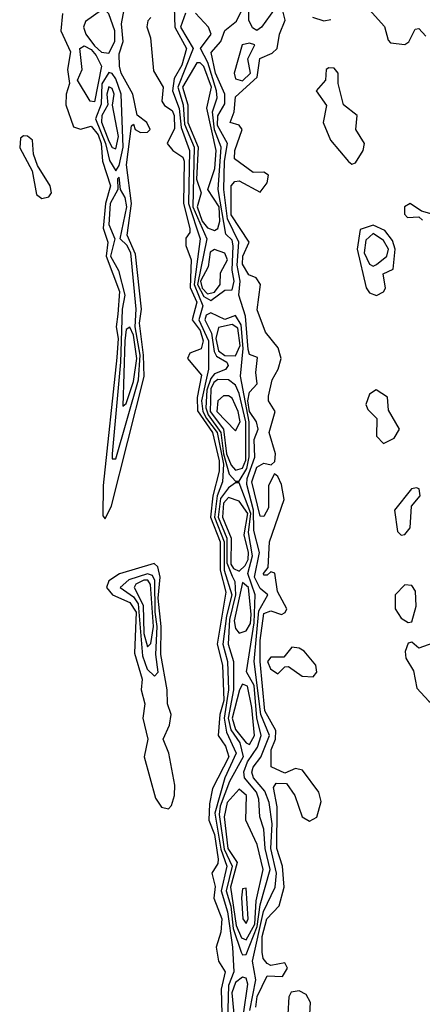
# Model space of a CAD drawing. Extents: x 2889633 to 3052318, y 540750 to 918690.
# Tile 633 of 656: x 2963062 to 2964205, y 861083 to 863876. Entities that reach past the tile are written whole.
import ezdxf

# ---------------------------------------------------------------- set-up
doc = ezdxf.new("R2010")
doc.units = 0

msp = doc.modelspace()

# ---------------------------------------------------------------- linework, layer by layer
at = {"layer": '0CON02XD'}
for points in [[(2963498, 863995), (2963503.1, 863855), (2963536.2, 863795), (2963523, 863747), (2963500.5, 863709.5), (2963496.2, 863675), (2963514.6, 863624.6), (2963520.7, 863570.7), (2963544.4, 863505), (2963541.2, 863355), (2963574.4, 863255), (2963557.2, 863125), (2963582.1, 863065), (2963570.8, 863025), (2963598.4, 862965), (2963597.8, 862885), (2963578.8, 862795), (2963582.2, 862765), (2963592.7, 862745), (2963622.9, 862705), (2963640.5, 862615), (2963638.2, 862565), (2963622.5, 862525), (2963615.3, 862465), (2963642.6, 862395), (2963643.1, 862315), (2963664.6, 862245), (2963648.8, 862185), (2963639.3, 862105), (2963652.3, 862055), (2963655.4, 861975), (2963642.8, 861895), (2963649.1, 861855), (2963676.4, 861795), (2963644.6, 861725), (2963615.9, 861625), (2963632.8, 861522.8), (2963650, 861475), (2963634.6, 861405), (2963652.5, 861345), (2963666.4, 861245), (2963670, 861175), (2963655, 861136), (2963651.8, 861035)], [(2963732.7, 861075), (2963736.5, 861105), (2963765, 861163.3), (2963808.1, 861161.9), (2963822, 861185), (2963815, 861200), (2963775, 861193.3), (2963765, 861198.8), (2963753.1, 861213.1), (2963750.9, 861230.9), (2963750.4, 861275), (2963763.8, 861325), (2963798.3, 861361.7), (2963813.1, 861415), (2963807.8, 861475), (2963791.8, 861525), (2963793.4, 861643.4), (2963782.5, 861697.5), (2963790, 861710), (2963819.3, 861709.3), (2963842.9, 861675), (2963864.4, 861615), (2963885, 861602.2), (2963906, 861614), (2963918.3, 861658.3), (2963911.1, 861685), (2963865, 861747.1), (2963845, 861752), (2963815, 861738.8), (2963776.2, 861756.2), (2963775.6, 861805), (2963788.5, 861835), (2963789.6, 861859.6), (2963757.9, 861915), (2963744.5, 862055), (2963744.7, 862115), (2963755, 862192), (2963775, 862199.4), (2963805, 862188.8), (2963815.7, 862194.3), (2963820, 862205), (2963793.7, 862253.7), (2963786.1, 862306.1), (2963775, 862310), (2963765, 862300), (2963755, 862300), (2963753.8, 862305), (2963767.5, 862322.5), (2963771.1, 862395), (2963812.5, 862515), (2963805, 862557.5), (2963795, 862580), (2963785, 862587.5), (2963768.6, 862555), (2963768.3, 862491.7), (2963755, 862466.7), (2963745, 862467.5), (2963721.2, 862565), (2963735, 862607.1), (2963755, 862618.6), (2963776.4, 862613.6), (2963786.8, 862623.2), (2963788.5, 862645), (2963770.6, 862705), (2963787.5, 862765), (2963768.8, 862795), (2963768, 862808), (2963778.8, 862855), (2963796, 862885), (2963804.4, 862915), (2963795.4, 862945.4), (2963759.7, 862989.7), (2963736.4, 863053.6), (2963746.2, 863125), (2963733.6, 863143.6), (2963712.3, 863152.3), (2963695, 863182.5), (2963695.7, 863205), (2963713.3, 863245), (2963662.9, 863322.9), (2963662.9, 863405), (2963673, 863417), (2963685, 863419.2), (2963745, 863386.7), (2963765, 863413.3), (2963768, 863435), (2963755, 863443.8), (2963725, 863442.5), (2963671.7, 863481.7), (2963672.5, 863505), (2963693.3, 863565), (2963685, 863576.7), (2963660, 863585), (2963671.2, 863615), (2963675, 863657.5), (2963736.4, 863713.6), (2963743.7, 863766.3), (2963778.8, 863781.2), (2963792.9, 863795), (2963799.2, 863835), (2963815.8, 863875), (2963805, 863916.7)], [(2963785, 863906.7), (2963748.8, 863855), (2963735, 863846.2), (2963723.2, 863853.2), (2963712.9, 863875), (2963713.5, 863935)], [(2964045.8, 863915), (2964097.1, 863857.1), (2964108, 863818), (2964115, 863811.2), (2964155, 863805.8), (2964166.5, 863813.5), (2964185, 863850), (2964195, 863851.2), (2964215, 863830)], [(2963183.9, 863893.9), (2963178.8, 863845), (2963206.7, 863785), (2963198.6, 863735), (2963204.2, 863695), (2963194.4, 863665), (2963193.1, 863635), (2963215, 863572), (2963235, 863565.8), (2963265, 863574.3), (2963285, 863550), (2963293.6, 863525), (2963297.8, 863475), (2963320, 863405), (2963306, 863355), (2963298.9, 863285), (2963312.7, 863245), (2963307.5, 863205), (2963346, 863105), (2963341.2, 863041.2), (2963336.2, 863005), (2963341.5, 862971.5), (2963338.3, 862918.3), (2963299.1, 862555), (2963298.3, 862468.3), (2963305, 862460), (2963322.7, 862497.3), (2963415.5, 862864.5), (2963414.2, 862925), (2963402, 863015), (2963408.5, 863055), (2963390.7, 863210.7), (2963367.3, 863265), (2963380, 863355), (2963365.6, 863465), (2963380, 863575), (2963385, 863580), (2963390, 863565), (2963405, 863556.7), (2963425, 863557.5), (2963432.5, 863565), (2963423.3, 863585), (2963396, 863606), (2963383.3, 863665), (2963350.6, 863725), (2963345.6, 863745), (2963345, 863780), (2963355.8, 863815), (2963351.4, 863865), (2963358.8, 863905)], [(2963315, 863781.2), (2963332.9, 863815), (2963332.9, 863845), (2963315, 863893.3), (2963305, 863903.3), (2963295, 863903.8), (2963248.8, 863871.2), (2963243.8, 863855), (2963250, 863835), (2963275, 863802.5), (2963295, 863784.4), (2963315, 863781.2)], [(2963435, 863882.5), (2963426.4, 863873.6), (2963423.6, 863856.4), (2963434, 863825), (2963441.7, 863731.7), (2963469.2, 863685), (2963466.2, 863645), (2963473, 863633), (2963495, 863618.8), (2963501.1, 863605), (2963502.2, 863567.8), (2963481.2, 863525), (2963496.7, 863505), (2963525, 863486.2), (2963528.9, 863475), (2963527.7, 863355), (2963545.7, 863284.3), (2963545, 863272.5), (2963533.6, 863256.4), (2963534.1, 863235.9), (2963549.2, 863195), (2963546.4, 863116.4), (2963565.4, 863074.6), (2963551.9, 863025), (2963575, 862994.2), (2963583.5, 862965), (2963577.1, 862942.9), (2963545, 862930), (2963538.8, 862915), (2963577.9, 862867.9), (2963566, 862804), (2963566.8, 862766.8), (2963609.6, 862705), (2963628.4, 862625), (2963628.2, 862595), (2963610.9, 862525), (2963603.9, 862465), (2963631.3, 862395), (2963631.3, 862315), (2963647.6, 862252.4), (2963622.9, 862105), (2963637.9, 862045), (2963641.8, 861945), (2963630.8, 861905), (2963625.8, 861845.8), (2963646.9, 861815), (2963655.6, 861785), (2963610, 861695), (2963601.2, 861651.2), (2963599.2, 861605), (2963615.4, 861565), (2963625.6, 861494.4), (2963625, 861482.5), (2963607.5, 861455), (2963616.7, 861416.7), (2963613.8, 861383.8), (2963635.7, 861325), (2963633, 861287), (2963620, 861245), (2963626.7, 861205), (2963645.7, 861175), (2963634.2, 861125.8), (2963635.6, 861055.6)], [(2963532.5, 863895), (2963519.2, 863855), (2963554.4, 863795), (2963511.1, 863685), (2963526.6, 863635), (2963530.4, 863580.4), (2963557.1, 863515), (2963554.2, 863345), (2963593.5, 863255), (2963567.1, 863125), (2963585, 863090.9), (2963605, 863079.4)], [(2963605, 863079.4), (2963645, 863109.2), (2963665, 863110), (2963670.6, 863135), (2963665.4, 863165.4), (2963668.5, 863235), (2963665, 863251.2), (2963647.5, 863267.5), (2963625.4, 863395), (2963633.9, 863515), (2963615, 863564), (2963609.2, 863615), (2963622.5, 863655), (2963621.2, 863675), (2963596.2, 863755), (2963575.6, 863795), (2963606.2, 863835), (2963598, 863855), (2963561.2, 863895)], [(2963715.4, 861065), (2963732.1, 861152.1), (2963723.3, 861205), (2963754.2, 861345.8), (2963787.1, 861415), (2963790.9, 861455), (2963775.4, 861525), (2963778.5, 861595), (2963770.5, 861655), (2963757.8, 861687.8), (2963725.6, 861725), (2963721.1, 861741.1), (2963724.7, 861755.3), (2963746.3, 861783.7), (2963771.1, 861845), (2963746.6, 861905), (2963727.5, 862055), (2963740.8, 862199.2), (2963766.2, 862245), (2963745, 862262.5), (2963728.8, 862295), (2963743.1, 862365), (2963727.1, 862427.1), (2963725.9, 862485), (2963707.3, 862557.3), (2963708, 862575), (2963729.4, 862635), (2963727.5, 862685), (2963738.8, 862715), (2963734, 862735), (2963715, 862764.3), (2963709.6, 862795), (2963715, 862820), (2963736.4, 862843.6), (2963732.5, 862875), (2963737.5, 862917.5), (2963715, 862926.7), (2963710.4, 862940.4), (2963703.3, 863035), (2963684.5, 863095), (2963687.9, 863135), (2963679.6, 863179.6), (2963684.6, 863245), (2963651.7, 863311.7), (2963642.1, 863395), (2963643.2, 863475), (2963651.9, 863525), (2963623.4, 863576.6), (2963625, 863603.3), (2963645, 863637.5), (2963644.4, 863665), (2963618.2, 863725), (2963606.2, 863783.8), (2963632.9, 863815), (2963644.4, 863845.6), (2963677.5, 863872.5), (2963693.8, 863905)], [(2963893.3, 863883.3), (2963925, 863873.3), (2963945, 863876.7)], [(2963275, 863643.3), (2963262, 863645), (2963226.2, 863705), (2963240, 863735), (2963233.3, 863795), (2963245, 863802), (2963265, 863791.4), (2963279.4, 863775), (2963294.4, 863745), (2963275, 863643.3)], [(2963695, 863703.1), (2963716.9, 863725), (2963710, 863765), (2963730, 863805), (2963715, 863810), (2963694, 863805), (2963671.4, 863725), (2963675, 863708.8), (2963695, 863703.1)], [(2963615, 863278.1), (2963625, 863284.2), (2963630.8, 863305), (2963628.1, 863345), (2963596.2, 863395), (2963615.8, 863454.2), (2963619.6, 863505), (2963593.8, 863625), (2963606.5, 863685), (2963585, 863744), (2963575, 863754.2), (2963565, 863754), (2963524.7, 863685), (2963539.3, 863635), (2963539.2, 863585), (2963568.8, 863515), (2963564.1, 863424.1), (2963577.5, 863385), (2963565.9, 863345), (2963580.3, 863305), (2963595, 863285.5), (2963615, 863278.1)], [(2963335, 863447.5), (2963345, 863462.5), (2963356.2, 863515), (2963350.5, 863665), (2963335, 863708.8), (2963325, 863723.8), (2963315, 863726.2), (2963295.3, 863694.7), (2963293.3, 863636.7), (2963277.5, 863595), (2963305.9, 863525), (2963317.2, 863477.2), (2963335, 863447.5)], [(2964005, 863466.2), (2964015, 863470), (2964037.1, 863505), (2964040.8, 863525), (2964015.8, 863565), (2964020, 863605), (2963981.2, 863635), (2963966.2, 863695), (2963966, 863725), (2963955, 863738.8), (2963940, 863740), (2963932.5, 863735), (2963930, 863705), (2963903.3, 863675), (2963933, 863633), (2963923.3, 863585), (2963944.4, 863534.4), (2963995, 863473.8), (2964005, 863466.2)], [(2963335, 863510), (2963343.1, 863545), (2963325.8, 863634.2), (2963330.6, 863665), (2963325, 863681.2), (2963315, 863686), (2963309.4, 863665), (2963312.9, 863635), (2963295.5, 863605), (2963294.6, 863585.4), (2963315, 863531.4), (2963325, 863513.8), (2963335, 863510)], [(2963125, 863369.2), (2963145, 863374), (2963152.5, 863385), (2963149.4, 863405), (2963112.7, 863462.7), (2963102, 863495), (2963099.2, 863535), (2963085, 863546.2), (2963073.3, 863546.7), (2963065, 863540), (2963062.5, 863512.5), (2963097.5, 863447.5), (2963110.6, 863380.6), (2963125, 863369.2)], [(2963335, 862630), (2963400, 862855), (2963404.3, 862925), (2963390, 863005), (2963393.2, 863055), (2963377.5, 863215), (2963366.5, 863236.5), (2963347.5, 863255), (2963366.5, 863345), (2963361.8, 863371.8), (2963348.8, 863395), (2963345, 863430), (2963340, 863425), (2963341.2, 863395), (2963319.3, 863355), (2963315.3, 863295), (2963332.9, 863255), (2963320.6, 863205), (2963343.1, 863165), (2963361.2, 863095), (2963352.9, 863055), (2963348.4, 862905), (2963324.5, 862645), (2963325, 862630), (2963335, 862630)], [(2964266.2, 863315), (2964203, 863333), (2964170, 863355), (2964154.2, 863345.8), (2964154, 863325), (2964162.5, 863315), (2964195, 863317.5), (2964205, 863307.5)], [(2964075, 863094), (2964095, 863103.8), (2964100, 863115), (2964094, 863155), (2964121.7, 863168.3), (2964127.8, 863225), (2964119.8, 863249.8), (2964098.5, 863278.5), (2964065, 863293.3), (2964028.8, 863281.2), (2964020, 863225), (2964045.7, 863115.7), (2964055, 863101.2), (2964075, 863094)], [(2964065, 863176.7), (2964075, 863182), (2964104.4, 863205), (2964108.5, 863225), (2964095, 863250), (2964065, 863270), (2964045, 863251.2), (2964040, 863215), (2964055, 863182.5), (2964065, 863176.7)], [(2963595, 863098.8), (2963615, 863103.1), (2963631.2, 863125), (2963632.1, 863157.9), (2963652.2, 863195), (2963644.4, 863214.4), (2963615, 863224.2), (2963602.9, 863217.1), (2963597.1, 863175), (2963575.9, 863135), (2963580.6, 863115), (2963595, 863098.8)], [(2963685, 862567.5), (2963707.4, 862602.6), (2963713.8, 862636.2), (2963713.4, 862735), (2963689.4, 862865), (2963696.4, 862943.6), (2963690.9, 863010.9), (2963675, 863036.7), (2963645, 863025.8), (2963605, 863044.3), (2963591.9, 863038.1), (2963587.8, 863025), (2963606.8, 862986.8), (2963614.7, 862934.7), (2963621.3, 862921.3), (2963650, 862905), (2963654, 862895), (2963646.4, 862883.6), (2963615, 862871.9), (2963605, 862858.6), (2963593.3, 862825), (2963591.1, 862775), (2963597.1, 862755), (2963633.3, 862705), (2963641.2, 862645), (2963657.3, 862587.3), (2963675, 862567.5), (2963685, 862567.5)], [(2963355, 862780), (2963365, 862787.5), (2963385, 862850), (2963394.7, 862915), (2963385, 862981.2), (2963375, 863003.8), (2963365, 862997.5), (2963360.8, 862965), (2963355, 862780)], [(2963675, 862922.9), (2963688.3, 862951.7), (2963681, 863001), (2963665, 863011.5), (2963626.5, 863003.5), (2963618.6, 862971.4), (2963626.8, 862936.8), (2963645, 862924), (2963675, 862922.9)], [(2963675, 862598.5), (2963695, 862603.5), (2963703.8, 862626.2), (2963704.4, 862735), (2963685, 862816.2), (2963675, 862839.2), (2963655, 862854.2), (2963625, 862855.5), (2963613, 862847), (2963605, 862828.8), (2963602.9, 862765), (2963640.6, 862715), (2963649.4, 862645), (2963662.2, 862612.2), (2963675, 862598.5)], [(2964095, 862674), (2964125, 862688.8), (2964140, 862715), (2964108.6, 862768.6), (2964106, 862805), (2964073.8, 862826.2), (2964055, 862813.8), (2964044.4, 862785), (2964050, 862770), (2964076.2, 862745), (2964074.4, 862695), (2964095, 862674)], [(2963675, 862710), (2963687.6, 862735), (2963682.6, 862765), (2963665, 862802.5), (2963655, 862809.6), (2963640.5, 862809.5), (2963624.8, 862795.2), (2963621.6, 862765), (2963675, 862710)], [(2963695, 861223.3), (2963705, 861223.8), (2963736.5, 861303.5), (2963744.7, 861365.3), (2963773.6, 861465), (2963759.1, 861525), (2963755, 861580), (2963743.8, 861615), (2963741.4, 861665), (2963734.3, 861685), (2963700.8, 861725), (2963698, 861742), (2963708.8, 861771.2), (2963737.4, 861812.6), (2963748.1, 861845), (2963735.8, 861895.8), (2963727.3, 861987.3), (2963706.2, 862026.2), (2963728, 862165), (2963730.9, 862245), (2963710, 862305), (2963723.5, 862355), (2963711.9, 862421.9), (2963718.3, 862475), (2963685, 862562.5), (2963675, 862562.5), (2963655, 862548), (2963631.9, 862518.1), (2963625.8, 862465), (2963650.5, 862405), (2963650.2, 862335), (2963665, 862297.1), (2963672.6, 862282.6), (2963674.7, 862245), (2963658.2, 862175), (2963653.8, 862105), (2963669.4, 862055), (2963669.6, 861975), (2963654.2, 861895), (2963661.7, 861861.7), (2963686.9, 861825), (2963696.2, 861785), (2963657.8, 861715), (2963630.9, 861645), (2963628.8, 861621.2), (2963642.9, 861522.9), (2963665.4, 861475), (2963648, 861405), (2963661.3, 861361.3), (2963668, 861298), (2963690.5, 861230.5), (2963695, 861223.3)], [(2964145, 862413.8), (2964155, 862416.2), (2964170.6, 862435), (2964174.2, 862495.8), (2964199.2, 862525), (2964196, 862545), (2964188.3, 862548.3), (2964173.8, 862545), (2964126, 862485), (2964134.5, 862424.5), (2964145, 862413.8)], [(2963685, 862311.4), (2963702.6, 862327.4), (2963710.6, 862345), (2963711.6, 862365), (2963699.3, 862415), (2963709.8, 862475), (2963685, 862510), (2963655, 862521.1), (2963640.4, 862505), (2963637.5, 862465), (2963662.2, 862405), (2963661.6, 862331.6), (2963669.2, 862319.2), (2963685, 862311.4)], [(2963485, 861637.5), (2963493.6, 861646.4), (2963502, 861675), (2963502.5, 861705), (2963486, 861795), (2963469.2, 861835), (2963487.1, 861875), (2963491.9, 861905), (2963481.9, 861935), (2963480.6, 861975), (2963462.5, 862075), (2963463.6, 862155), (2963455.4, 862235), (2963461.5, 862295), (2963454.3, 862324.3), (2963443.8, 862333.8), (2963345.8, 862304.2), (2963315.8, 862284.2), (2963308.8, 862265), (2963326.2, 862245), (2963375, 862222.9), (2963392.9, 862195), (2963388.6, 862078.6), (2963410, 862005), (2963407.1, 861975), (2963417.5, 861935), (2963412, 861895), (2963426, 861835), (2963416, 861785), (2963448.1, 861668.1), (2963465, 861642.5), (2963485, 861637.5)], [(2963445, 862013.8), (2963455.4, 862025), (2963448.7, 862075), (2963452.9, 862155), (2963446.7, 862195), (2963446.1, 862285), (2963439.5, 862299.5), (2963425, 862304.5), (2963372.5, 862287.5), (2963348, 862265), (2963385, 862238.9), (2963398.9, 862218.9), (2963411.2, 862071.2), (2963423.9, 862033.9), (2963445, 862013.8)], [(2963425, 862096.7), (2963435, 862106.7), (2963442.5, 862155), (2963433.8, 862273.8), (2963425.9, 862285.9), (2963415, 862286.2), (2963392, 862275), (2963387.5, 862265), (2963412.8, 862215), (2963414.7, 862134.7), (2963425, 862096.7)], [(2963685, 862136.2), (2963705, 862142), (2963717, 862163), (2963719.2, 862189.2), (2963711.5, 862265), (2963695, 862279.2), (2963670.6, 862170.6), (2963675, 862148.8), (2963685, 862136.2)], [(2964165, 862166.2), (2964175, 862167.5), (2964187.7, 862212.3), (2964185.8, 862255), (2964175, 862271.2), (2964155, 862272.9), (2964127.8, 862245), (2964128.1, 862205), (2964145, 862178.8), (2964165, 862166.2)], [(2963895, 862011.9), (2963905.6, 862025), (2963903.1, 862045), (2963870, 862085), (2963855, 862092.9), (2963835, 862095.7), (2963812, 862068), (2963775, 862067.5), (2963766, 862055), (2963773.8, 862035), (2963795, 862020), (2963815, 862040), (2963825, 862041.2), (2963863.8, 862013.8), (2963895, 862011.9)], [(2964275, 861876.7), (2964285, 861883.3), (2964294.2, 861925), (2964287.3, 861975), (2964288.6, 862025), (2964260, 862060), (2964235, 862107.5), (2964195, 862093.3), (2964175, 862110), (2964165, 862107.5), (2964156.4, 862083.6), (2964158, 862065), (2964179.4, 862029.4), (2964189.7, 861979.7), (2964223.1, 861943.1), (2964253.1, 861923.1), (2964275, 861876.7)], [(2963715, 861820), (2963728.8, 861845), (2963721.3, 861925), (2963708.6, 861985), (2963695, 861990.8), (2963685.8, 861975), (2963665.3, 861895), (2963675, 861862.2), (2963705, 861824.2), (2963715, 861820)], [(2963705, 861265.7), (2963729.8, 861310.2), (2963733.8, 861376.2), (2963753.1, 861465), (2963736.4, 861536.4), (2963704, 861605), (2963706, 861675), (2963685, 861693.3), (2963651.5, 861655), (2963643.1, 861615), (2963653.5, 861525), (2963680, 861485), (2963660.3, 861415), (2963676.6, 861306.6), (2963691.7, 861271.7), (2963705, 861265.7)], [(2963705, 861311.9), (2963710.6, 861325), (2963705, 861412.5), (2963695, 861410), (2963691.8, 861385), (2963696, 861325), (2963705, 861311.9)], [(2963685, 860686.2), (2963696.5, 860705), (2963701.8, 860775), (2963695, 860810), (2963677.5, 860845), (2963704.3, 860905), (2963711.9, 861015), (2963697.8, 861055), (2963709.5, 861139.5), (2963705, 861156.7), (2963695, 861160), (2963675, 861144.2), (2963664.7, 861115), (2963672.2, 861035), (2963681.4, 861005), (2963673.6, 860975), (2963673.1, 860925), (2963660.8, 860885), (2963662.5, 860865), (2963673.3, 860845), (2963660.4, 860805), (2963660, 860755), (2963672.4, 860692.4), (2963685, 860686.2)], [(2963885.7, 861055), (2963887.6, 861087.6), (2963875, 861110.8), (2963855, 861120.6), (2963832.9, 861117.1), (2963825.7, 861104.3), (2963822.9, 861055)]]:
    msp.add_lwpolyline(points, dxfattribs=at)

doc.saveas('drawing.dxf')
